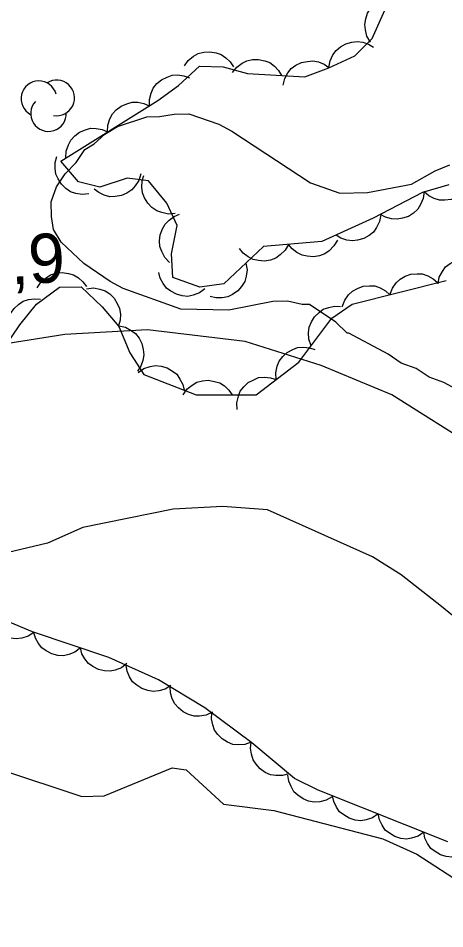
# Model space of a CAD drawing. Extents: x 336540 to 340074, y 5572036 to 5573747.
# Drawn here: x 337323.4 to 337349.5, y 5573400.2 to 5573455.8 of the extents above; entities that cross this region are included whole.
import ezdxf

# ---------------------------------------------------------------- set-up
doc = ezdxf.new("R2010")
doc.units = 0
for name, color, linetype in [('Niveau 2', 7, 'Continuous'), ('Niveau 3', 7, 'Continuous'), ('Niveau 4', 7, 'Continuous'), ('Niveau 44', 7, 'Continuous')]:
    doc.layers.add(name, color=color, linetype=linetype)

msp = doc.modelspace()

# ---------------------------------------------------------------- linework, layer by layer
at = {"layer": 'Niveau 2'}
for points in [[(337350.22, 5573433.14), (337349.42, 5573433.57), (337348.52, 5573433.89), (337347.72, 5573434.43), (337346.81, 5573434.75), (337346.01, 5573435.3), (337343.61, 5573436.59), (337343.5, 5573436.59), (337342.81, 5573437.25), (337341.21, 5573438.34), (337340.76, 5573438.33), (337339.86, 5573438.53), (337338.96, 5573438.51), (337336.27, 5573437.99), (337333.34, 5573438.04), (337329.82, 5573439.31), (337329.03, 5573439.74), (337327.42, 5573440.83), (337326.04, 5573442.15), (337325.57, 5573442.92), (337325.44, 5573443.71), (337325.42, 5573444.61), (337325.74, 5573445.52), (337326.28, 5573446.32), (337326.94, 5573447.01), (337327.48, 5573447.81), (337328.04, 5573448.16), (337328.7, 5573448.74), (337329.47, 5573449.21), (337331.26, 5573449.81), (337332.05, 5573449.83), (337332.94, 5573449.97), (337333.84, 5573449.99), (337335.66, 5573449.35), (337336.46, 5573448.92), (337341.26, 5573445.77), (337343.07, 5573445.14), (337344.76, 5573445.18), (337347.45, 5573445.69), (337348.89, 5573446.51), (337349.78, 5573446.87)], [(337351.48, 5573429.51), (337346.24, 5573432.81), (337341.91, 5573434.61), (337337.27, 5573436.08), (337331.31, 5573436.78), (337326.25, 5573436.51), (337320.2, 5573435.55), (337316.19, 5573434.49), (337310.63, 5573434.02), (337306.14, 5573432.77), (337302.47, 5573431.4), (337294.54, 5573427.61), (337285.36, 5573425.09)], [(337355.11, 5573415.09), (337349.27, 5573419.89), (337346.8, 5573421.81), (337345.06, 5573422.91), (337338.64, 5573425.8), (337335.92, 5573426), (337332.88, 5573425.84), (337327.36, 5573424.71), (337325.2, 5573423.76), (337322.37, 5573423.09), (337315.69, 5573421.05), (337312.57, 5573419.37), (337306.05, 5573414.45), (337303.57, 5573413.29), (337300.54, 5573412.98), (337297.97, 5573413.35), (337295.47, 5573413.06), (337290.56, 5573409.76), (337289.06, 5573409.33), (337284.31, 5573409.27), (337283.19, 5573408), (337282.11, 5573405.75), (337281.46, 5573402.32), (337279.94, 5573399.02)]]:
    msp.add_lwpolyline(points, dxfattribs=at)
at = {"layer": 'Niveau 4'}
msp.add_lwpolyline([(337299.25, 5573399.77), (337304.99, 5573403.74), (337306.49, 5573404.49), (337309.01, 5573405.1), (337314.24, 5573405.17), (337316.26, 5573405.76), (337318.89, 5573407.4), (337320.99, 5573409.36), (337322.33, 5573409.92), (337327.3, 5573408.27), (337328.66, 5573408.32), (337332.81, 5573410.03), (337333.66, 5573409.91), (337335.96, 5573407.8), (337339.02, 5573407.43), (337345.69, 5573405.69), (337347.76, 5573404.76), (337353.68, 5573400.93)], dxfattribs=at)
at = {"layer": 'Niveau 44'}
for points in [[(337344.94, 5573454.37), (337344.72, 5573454.72), (337344.62, 5573455.12), (337344.58, 5573455.44), (337344.64, 5573455.79), (337344.76, 5573456.14), (337344.97, 5573456.46), (337345.18, 5573456.71), (337345.48, 5573456.9), (337345.82, 5573457.04), (337346.17, 5573457.1)], [(337349.72, 5573445.64), (337348.11, 5573445.18), (337345.09, 5573443.6), (337341.96, 5573442.19), (337338.39, 5573441.88), (337335.97, 5573439.6), (337334.5, 5573439.4), (337332.86, 5573439.98), (337332.77, 5573441.44), (337333.12, 5573443.16), (337332.48, 5573444.53), (337331.37, 5573445.88), (337330.07, 5573446.05), (337328.4, 5573445.51), (337327.1, 5573445.83), (337326.01, 5573447.09), (337331.93, 5573450.8), (337333.2, 5573451.71), (337334.48, 5573452.89), (337335.93, 5573452.86), (337337.42, 5573452.45), (337340.92, 5573452.24), (337342.38, 5573452.8), (337343.97, 5573453.53), (337345.04, 5573454.58), (337345.82, 5573456.32)], [(337342.39, 5573452.81), (337342.46, 5573453.22), (337342.64, 5573453.58), (337342.83, 5573453.86), (337343.1, 5573454.08), (337343.42, 5573454.26), (337343.79, 5573454.36), (337344.11, 5573454.41), (337344.46, 5573454.36), (337344.81, 5573454.24), (337345.12, 5573454.06)], [(337333.56, 5573452.91), (337333.8, 5573453.25), (337334.12, 5573453.5), (337334.41, 5573453.67), (337334.75, 5573453.75), (337335.12, 5573453.77), (337335.5, 5573453.7), (337335.81, 5573453.61), (337336.1, 5573453.41), (337336.36, 5573453.15), (337336.56, 5573452.85)], [(337336.51, 5573452.5), (337336.76, 5573452.84), (337337.09, 5573453.07), (337337.38, 5573453.23), (337337.73, 5573453.3), (337338.1, 5573453.31), (337338.47, 5573453.22), (337338.78, 5573453.11), (337339.06, 5573452.9), (337339.32, 5573452.63), (337339.5, 5573452.33)], [(337339.59, 5573451.73), (337339.69, 5573452.14), (337339.89, 5573452.49), (337340.09, 5573452.75), (337340.38, 5573452.96), (337340.71, 5573453.12), (337341.09, 5573453.19), (337341.41, 5573453.23), (337341.75, 5573453.15), (337342.1, 5573453.01), (337342.39, 5573452.81)], [(337331.43, 5573450.44), (337331.42, 5573450.86), (337331.53, 5573451.25), (337331.65, 5573451.56), (337331.88, 5573451.83), (337332.16, 5573452.07), (337332.5, 5573452.23), (337332.81, 5573452.35), (337333.16, 5573452.36), (337333.53, 5573452.31), (337333.87, 5573452.19)], [(337328.87, 5573448.88), (337328.88, 5573449.3), (337329.01, 5573449.68), (337329.16, 5573449.98), (337329.4, 5573450.23), (337329.7, 5573450.46), (337330.05, 5573450.6), (337330.36, 5573450.7), (337330.71, 5573450.69), (337331.08, 5573450.62), (337331.41, 5573450.47)], [(337326.32, 5573447.29), (337326.34, 5573447.7), (337326.47, 5573448.09), (337326.62, 5573448.38), (337326.86, 5573448.64), (337327.15, 5573448.86), (337327.51, 5573449.01), (337327.82, 5573449.1), (337328.17, 5573449.09), (337328.54, 5573449.03), (337328.87, 5573448.88)], [(337327.73, 5573445.1), (337327.32, 5573445.05), (337326.92, 5573445.12), (337326.6, 5573445.22), (337326.31, 5573445.42), (337326.05, 5573445.68), (337325.85, 5573446.01), (337325.71, 5573446.3), (337325.66, 5573446.65), (337325.67, 5573447.02), (337325.77, 5573447.37)], [(337330.9, 5573446.32), (337330.78, 5573445.92), (337330.56, 5573445.58), (337330.34, 5573445.33), (337330.05, 5573445.13), (337329.71, 5573444.99), (337329.33, 5573444.94), (337329, 5573444.92), (337328.66, 5573445.02), (337328.33, 5573445.17), (337328.04, 5573445.39)], [(337332.99, 5573443.9), (337332.58, 5573443.86), (337332.18, 5573443.95), (337331.87, 5573444.06), (337331.58, 5573444.26), (337331.32, 5573444.52), (337331.13, 5573444.86), (337331, 5573445.16), (337330.97, 5573445.51), (337330.99, 5573445.88), (337331.09, 5573446.22)], [(337351.1, 5573446.03), (337350.97, 5573445.64), (337350.73, 5573445.3), (337350.51, 5573445.06), (337350.21, 5573444.88), (337349.86, 5573444.75), (337349.48, 5573444.71), (337349.16, 5573444.71), (337348.82, 5573444.81), (337348.49, 5573444.98), (337348.21, 5573445.21)], [(337348.21, 5573445.23), (337348.16, 5573444.81), (337348, 5573444.44), (337347.83, 5573444.16), (337347.57, 5573443.92), (337347.26, 5573443.72), (337346.89, 5573443.6), (337346.57, 5573443.54), (337346.22, 5573443.57), (337345.86, 5573443.67), (337345.55, 5573443.84)], [(337332.66, 5573440.91), (337332.37, 5573441.21), (337332.18, 5573441.57), (337332.07, 5573441.88), (337332.05, 5573442.23), (337332.09, 5573442.6), (337332.23, 5573442.95), (337332.38, 5573443.24), (337332.63, 5573443.49), (337332.93, 5573443.71), (337333.26, 5573443.85)], [(337345.56, 5573443.81), (337345.49, 5573443.4), (337345.31, 5573443.04), (337345.12, 5573442.76), (337344.85, 5573442.54), (337344.52, 5573442.36), (337344.15, 5573442.27), (337343.83, 5573442.22), (337343.48, 5573442.27), (337343.13, 5573442.39), (337342.83, 5573442.58)], [(337339.92, 5573442.01), (337339.71, 5573441.65), (337339.42, 5573441.37), (337339.15, 5573441.17), (337338.82, 5573441.05), (337338.46, 5573440.99), (337338.08, 5573441.02), (337337.76, 5573441.08), (337337.45, 5573441.25), (337337.15, 5573441.47), (337336.93, 5573441.75)], [(337342.91, 5573442.27), (337342.7, 5573441.91), (337342.41, 5573441.62), (337342.14, 5573441.43), (337341.81, 5573441.31), (337341.45, 5573441.25), (337341.07, 5573441.28), (337340.75, 5573441.34), (337340.44, 5573441.51), (337340.14, 5573441.73), (337339.92, 5573442.01)], [(337337.32, 5573440.87), (337337.39, 5573440.46), (337337.33, 5573440.06), (337337.25, 5573439.74), (337337.06, 5573439.44), (337336.82, 5573439.17), (337336.5, 5573438.95), (337336.21, 5573438.8), (337335.86, 5573438.74), (337335.49, 5573438.74), (337335.14, 5573438.82)], [(337349.06, 5573439.59), (337349.14, 5573440), (337349.33, 5573440.36), (337349.52, 5573440.63), (337349.8, 5573440.84), (337350.12, 5573441.02), (337350.5, 5573441.11), (337350.82, 5573441.15), (337351.17, 5573441.09), (337351.51, 5573440.96), (337351.82, 5573440.77)], [(337324.57, 5573439.36), (337324.8, 5573439.71), (337325.11, 5573439.97), (337325.38, 5573440.15), (337325.72, 5573440.25), (337326.09, 5573440.29), (337326.47, 5573440.23), (337326.78, 5573440.15), (337327.08, 5573439.97), (337327.36, 5573439.72), (337327.57, 5573439.43)], [(337334.82, 5573439.29), (337334.49, 5573439.04), (337334.1, 5573438.9), (337333.78, 5573438.83), (337333.43, 5573438.86), (337333.07, 5573438.96), (337332.74, 5573439.14), (337332.47, 5573439.33), (337332.26, 5573439.61), (337332.08, 5573439.94), (337331.99, 5573440.29)], [(337346.12, 5573438.93), (337346.27, 5573439.33), (337346.51, 5573439.65), (337346.74, 5573439.89), (337347.05, 5573440.06), (337347.4, 5573440.18), (337347.78, 5573440.21), (337348.1, 5573440.2), (337348.44, 5573440.09), (337348.76, 5573439.91), (337349.03, 5573439.67)], [(337291.81, 5573426.74), (337295.17, 5573427.76), (337298.54, 5573428.57), (337303.24, 5573430.28), (337311.49, 5573431.97), (337314.69, 5573433.15), (337318.2, 5573433.21), (337319.79, 5573433.86), (337321.33, 5573434.7), (337322.52, 5573435.65), (337323.5, 5573437.1), (337324.52, 5573438.36), (337325.93, 5573439.39), (337327.26, 5573439.42), (337328.53, 5573438.2), (337329.56, 5573437), (337330.23, 5573435.38), (337331.08, 5573434.05), (337334.29, 5573432.81), (337337.95, 5573432.81), (337340.56, 5573434.82), (337342.57, 5573437.5), (337343.81, 5573438.35), (337349.55, 5573439.8)], [(337327.58, 5573439.3), (337328, 5573439.35), (337328.4, 5573439.28), (337328.71, 5573439.17), (337329, 5573438.98), (337329.27, 5573438.72), (337329.46, 5573438.39), (337329.6, 5573438.09), (337329.65, 5573437.74), (337329.63, 5573437.37), (337329.54, 5573437.03)], [(337343.21, 5573438.2), (337343.36, 5573438.59), (337343.6, 5573438.92), (337343.83, 5573439.15), (337344.14, 5573439.32), (337344.49, 5573439.45), (337344.87, 5573439.48), (337345.2, 5573439.47), (337345.53, 5573439.35), (337345.85, 5573439.17), (337346.12, 5573438.93)], [(337322.87, 5573436.33), (337322.75, 5573436.73), (337322.75, 5573437.13), (337322.8, 5573437.46), (337322.94, 5573437.78), (337323.15, 5573438.09), (337323.43, 5573438.34), (337323.7, 5573438.53), (337324.04, 5573438.64), (337324.4, 5573438.69), (337324.76, 5573438.66)], [(337341.3, 5573435.81), (337341.17, 5573436.21), (337341.15, 5573436.61), (337341.18, 5573436.94), (337341.32, 5573437.27), (337341.51, 5573437.58), (337341.79, 5573437.84), (337342.05, 5573438.04), (337342.38, 5573438.16), (337342.74, 5573438.23), (337343.1, 5573438.21)], [(337329.55, 5573437.03), (337329.96, 5573436.95), (337330.31, 5573436.75), (337330.58, 5573436.56), (337330.79, 5573436.28), (337330.96, 5573435.95), (337331.05, 5573435.58), (337331.09, 5573435.25), (337331.02, 5573434.91), (337330.89, 5573434.56), (337330.69, 5573434.26)], [(337339.16, 5573433.75), (337339.14, 5573434.16), (337339.23, 5573434.56), (337339.35, 5573434.87), (337339.57, 5573435.15), (337339.84, 5573435.4), (337340.18, 5573435.58), (337340.48, 5573435.7), (337340.83, 5573435.72), (337341.2, 5573435.69), (337341.54, 5573435.58)], [(337330.74, 5573434.18), (337331.08, 5573434.42), (337331.47, 5573434.55), (337331.79, 5573434.6), (337332.14, 5573434.57), (337332.5, 5573434.46), (337332.83, 5573434.27), (337333.09, 5573434.07), (337333.29, 5573433.78), (337333.46, 5573433.45), (337333.54, 5573433.1)], [(337333.48, 5573432.81), (337333.72, 5573433.16), (337334.03, 5573433.41), (337334.32, 5573433.58), (337334.66, 5573433.67), (337335.02, 5573433.71), (337335.4, 5573433.64), (337335.72, 5573433.55), (337336.01, 5573433.36), (337336.28, 5573433.11), (337336.48, 5573432.81)], [(337336.79, 5573431.92), (337336.76, 5573432.33), (337336.86, 5573432.73), (337336.97, 5573433.04), (337337.19, 5573433.31), (337337.46, 5573433.56), (337337.8, 5573433.74), (337338.1, 5573433.87), (337338.45, 5573433.89), (337338.82, 5573433.86), (337339.16, 5573433.75)], [(337349.66, 5573405.5), (337341.74, 5573408.67), (337340.3, 5573409.38), (337337.68, 5573411.56), (337334.81, 5573413.7), (337331.97, 5573415.4), (337328.94, 5573416.77), (337324.27, 5573418.33), (337322.66, 5573419.01), (337321.15, 5573419.32), (337317.84, 5573418.93), (337314.31, 5573418.66), (337311.07, 5573417.93), (337309.61, 5573417.36), (337306.56, 5573415.91), (337303.29, 5573415.02), (337300.19, 5573413.19), (337297.3, 5573412.03), (337294.77, 5573409.6), (337292.57, 5573407.09), (337291.18, 5573406.11)], [(337324.36, 5573418.29), (337324.01, 5573418.07), (337323.62, 5573417.95), (337323.29, 5573417.9), (337322.94, 5573417.95), (337322.59, 5573418.07), (337322.27, 5573418.27), (337322.01, 5573418.48), (337321.82, 5573418.77), (337321.66, 5573419.11), (337321.59, 5573419.46)], [(337327.21, 5573417.35), (337326.87, 5573417.1), (337326.49, 5573416.95), (337326.17, 5573416.88), (337325.82, 5573416.9), (337325.46, 5573416.99), (337325.12, 5573417.17), (337324.85, 5573417.35), (337324.64, 5573417.63), (337324.46, 5573417.95), (337324.36, 5573418.3)], [(337330.05, 5573416.4), (337329.72, 5573416.14), (337329.34, 5573416), (337329.02, 5573415.93), (337328.67, 5573415.95), (337328.31, 5573416.04), (337327.97, 5573416.22), (337327.7, 5573416.4), (337327.48, 5573416.68), (337327.3, 5573417), (337327.21, 5573417.35)], [(337332.74, 5573415.05), (337332.39, 5573414.83), (337331.99, 5573414.73), (337331.66, 5573414.69), (337331.32, 5573414.75), (337330.97, 5573414.87), (337330.65, 5573415.08), (337330.4, 5573415.29), (337330.21, 5573415.59), (337330.07, 5573415.93), (337330.01, 5573416.29)], [(337335.27, 5573413.42), (337334.89, 5573413.25), (337334.49, 5573413.19), (337334.16, 5573413.19), (337333.82, 5573413.29), (337333.49, 5573413.45), (337333.2, 5573413.7), (337332.97, 5573413.93), (337332.82, 5573414.25), (337332.72, 5573414.61), (337332.7, 5573414.97)], [(337337.64, 5573411.59), (337337.25, 5573411.45), (337336.84, 5573411.43), (337336.52, 5573411.46), (337336.19, 5573411.59), (337335.87, 5573411.79), (337335.61, 5573412.07), (337335.41, 5573412.32), (337335.29, 5573412.66), (337335.22, 5573413.02), (337335.24, 5573413.38)], [(337339.95, 5573409.67), (337339.55, 5573409.55), (337339.14, 5573409.56), (337338.82, 5573409.61), (337338.5, 5573409.75), (337338.2, 5573409.97), (337337.95, 5573410.26), (337337.76, 5573410.52), (337337.66, 5573410.86), (337337.61, 5573411.23), (337337.65, 5573411.59)], [(337342.59, 5573408.25), (337342.22, 5573408.05), (337341.83, 5573407.96), (337341.5, 5573407.93), (337341.15, 5573408), (337340.81, 5573408.13), (337340.5, 5573408.36), (337340.25, 5573408.57), (337340.08, 5573408.88), (337339.94, 5573409.22), (337339.89, 5573409.58)], [(337345.4, 5573407.21), (337345.05, 5573406.97), (337344.67, 5573406.85), (337344.34, 5573406.8), (337343.99, 5573406.84), (337343.64, 5573406.95), (337343.31, 5573407.15), (337343.05, 5573407.34), (337342.85, 5573407.63), (337342.69, 5573407.97), (337342.61, 5573408.32)], [(337348.19, 5573406.09), (337347.84, 5573405.86), (337347.45, 5573405.74), (337347.13, 5573405.68), (337346.78, 5573405.72), (337346.42, 5573405.83), (337346.1, 5573406.03), (337345.84, 5573406.23), (337345.64, 5573406.52), (337345.48, 5573406.85), (337345.4, 5573407.21)], [(337350.97, 5573404.98), (337350.62, 5573404.74), (337350.24, 5573404.62), (337349.91, 5573404.57), (337349.56, 5573404.61), (337349.21, 5573404.72), (337348.88, 5573404.92), (337348.62, 5573405.11), (337348.42, 5573405.4), (337348.26, 5573405.74), (337348.19, 5573406.09)]]:
    msp.add_lwpolyline(points, dxfattribs=at)
for centre, start, end in [((337324.669, 5573450.907), 15.0214, 242.4785), ((337325.757, 5573450.959), 259.6891, 122.3735), ((337325.258, 5573449.998), 136.8676, 2.5562)]:
    msp.add_arc(centre, 1.089, start, end, dxfattribs=at)

# ---------------------------------------------------------------- texts
at = {"layer": 'Niveau 3'}
msp.add_text('8,9    ', height=3, rotation=2.7712, dxfattribs=at).set_placement((337320.75, 5573439.45))

doc.saveas('drawing.dxf')
